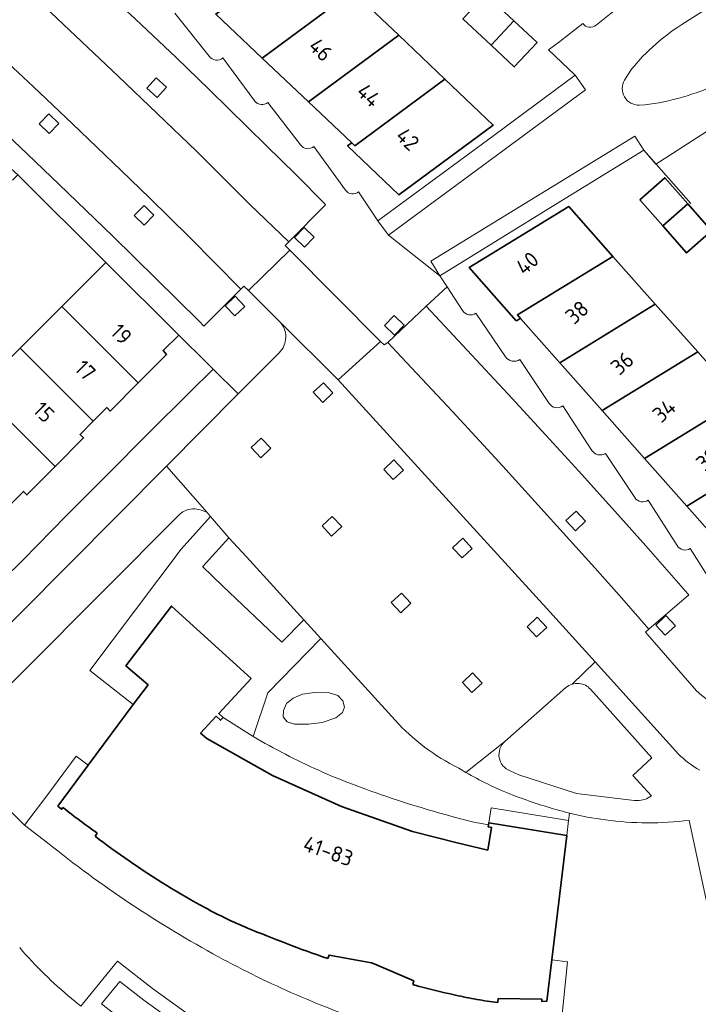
# Model space of a CAD drawing. Extents: x 150256 to 156914, y 461459 to 469481.
# Tile 662 of 731: x 154623 to 154681, y 468251 to 468336. Entities that reach past the tile are written whole.
import ezdxf
from ezdxf.enums import TextEntityAlignment as Align

# ---------------------------------------------------------------- set-up
doc = ezdxf.new("R2010")
doc.units = 0
doc.header["$LTSCALE"] = 0.75
for name, color, linetype, lineweight in [('B-RO-GR-BEPLANTING_CULTUUR_BODEMBEDEKKER-GV', 251, 'CONTINUOUS', 18), ('B-RO-GR-GROENVOORZIENING-GV', 251, 'CONTINUOUS', 18), ('B-RO-IE-TERREINAFSCHEIDING_KUNSTMATIG_MUUR-G', 251, 'IE-TERREINAFSCHEIDING-KUNSTMATIG-DICHT', 18), ('B-RO-OG-BEBOUWING-GV', 6, 'CONTINUOUS', 35), ('B-RO-OG-BEBOUWING-T18', 1, 'CONTINUOUS', 18), ('B-RO-OG-TERREIN_CULTUURSCHEIDING-GV', 251, 'CONTINUOUS', 18), ('B-RO-VH-VERHARDING_ASFALT-GV', 251, 'CONTINUOUS', 18), ('B-RO-VH-VERHARDING_BETONSTRAATSTEEN-GV', 251, 'CONTINUOUS', 18), ('B-RO-VH-VERHARDING_TEGEL-GV', 251, 'CONTINUOUS', 18)]:
    doc.layers.add(name, color=color, linetype=linetype, lineweight=lineweight)
doc.styles.add('NLCS-ISO-M200-T18', font='NLCS-ISO.ttf', dxfattribs={"height": 360})
doc.linetypes.add('IE-TERREINAFSCHEIDING-KUNSTMATIG-DICHT', pattern='A,8,-1,[82,NLCS.SHX,S=0.75,R=90,X=0,Y=0],-1', length=10)

msp = doc.modelspace()

# ---------------------------------------------------------------- linework, layer by layer
at = {"layer": 'B-RO-GR-BEPLANTING_CULTUUR_BODEMBEDEKKER-GV'}
for points in [[(154654.588, 468317.358), (154671.583, 468329.904), (154670.705, 468331.167), (154663.671, 468325.955), (154653.67, 468318.59)], [(154654.588, 468317.358), (154671.583, 468329.904), (154670.705, 468331.167), (154663.671, 468325.955), (154653.67, 468318.59)], [(154675.843, 468325.909), (154658.243, 468315.117), (154659.016, 468313.871), (154669.09, 468320.076), (154676.603, 468324.686)], [(154675.843, 468325.909), (154658.243, 468315.117), (154659.016, 468313.871), (154669.09, 468320.076), (154676.603, 468324.686)], [(154647.295, 468284.192), (154642.341, 468289.64), (154640.818, 468291.274), (154638.575, 468288.804), (154638.553, 468288.78), (154640.305, 468287.108), (154645.39, 468282.255)], [(154647.295, 468284.192), (154642.341, 468289.64), (154640.818, 468291.274), (154638.575, 468288.804), (154638.553, 468288.78), (154640.305, 468287.108), (154645.39, 468282.255)], [(154645.842, 468275.406), (154646.497, 468275.19), (154647.684, 468275.19), (154648.87, 468275.329), (154650.056, 468275.747), (154650.618, 468276.196), (154650.79, 468276.661), (154650.649, 468277.218), (154650.228, 468277.668), (154649.401, 468277.915), (154648.448, 468277.946), (154647.168, 468277.776), (154646.372, 468277.451), (154645.81, 468276.971), (154645.529, 468276.382), (154645.498, 468275.825)], [(154645.842, 468275.406), (154646.497, 468275.19), (154647.684, 468275.19), (154648.87, 468275.329), (154650.056, 468275.747), (154650.618, 468276.196), (154650.79, 468276.661), (154650.649, 468277.218), (154650.228, 468277.668), (154649.401, 468277.915), (154648.448, 468277.946), (154647.168, 468277.776), (154646.372, 468277.451), (154645.81, 468276.971), (154645.529, 468276.382), (154645.498, 468275.825)]]:
    msp.add_lwpolyline(points, close=True, dxfattribs=at)
for points in [[(154636.526, 468293.245), (154616.512, 468273.145), (154623.207, 468266.479), (154625.04, 468268.901), (154627.643, 468272.433), (154628.698, 468271.65), (154632.586, 468276.885), (154628.831, 468279.813), (154636.701, 468290.289), (154639.234, 468293.106), (154638.943, 468293.443)], [(154636.526, 468293.245), (154616.512, 468273.145), (154623.207, 468266.479), (154625.04, 468268.901), (154627.643, 468272.433), (154628.698, 468271.65), (154632.586, 468276.885), (154628.831, 468279.813), (154636.701, 468290.289), (154639.234, 468293.106), (154638.943, 468293.443)], [(154669.897, 468278.352), (154664.63, 468273.706)], [(154669.897, 468278.352), (154664.63, 468273.706)], [(154677.28, 468269.015), (154675.657, 468270.776), (154677.317, 468272.29), (154672.003, 468278.21)], [(154677.28, 468269.015), (154675.657, 468270.776), (154677.317, 468272.29), (154672.003, 468278.21)], [(154665.085, 468271.165), (154665.824, 468270.812), (154670.815, 468269.215), (154675.784, 468268.627), (154676.042, 468268.619)], [(154665.085, 468271.165), (154665.824, 468270.812), (154670.815, 468269.215), (154675.784, 468268.627), (154676.042, 468268.619)], [(154670.197, 468267.526), (154670.121, 468266.892), (154669.965, 468265.59), (154668.669, 468254.868), (154670.025, 468254.703), (154669.091, 468245.35)], [(154670.197, 468267.526), (154670.121, 468266.892), (154669.965, 468265.59), (154668.669, 468254.868), (154670.025, 468254.703), (154669.091, 468245.35)], [(154685.043, 468245.847), (154680.522, 468266.901)], [(154685.043, 468245.847), (154680.522, 468266.901)]]:
    msp.add_lwpolyline(points, dxfattribs=at)
for points in [[(154636.975, 468293.572, 0.082462), (154636.526, 468293.245)], [(154636.975, 468293.572, 0.082462), (154636.526, 468293.245)], [(154637.505, 468293.734, 0.08331), (154636.975, 468293.572)], [(154637.505, 468293.734, 0.08331), (154636.975, 468293.572)], [(154638.25, 468293.705, 0.087273), (154637.505, 468293.734)], [(154638.25, 468293.705, 0.087273), (154637.505, 468293.734)], [(154638.943, 468293.443, 0.074721), (154638.25, 468293.705)], [(154638.943, 468293.443, 0.074721), (154638.25, 468293.705)], [(154670.429, 468278.64, 0.105015), (154669.897, 468278.352)], [(154670.429, 468278.64, 0.105015), (154669.897, 468278.352)], [(154671.046, 468278.706, 0.097345), (154670.429, 468278.64)], [(154671.046, 468278.706, 0.097345), (154670.429, 468278.64)], [(154671.573, 468278.552, 0.098572), (154671.046, 468278.706)], [(154671.573, 468278.552, 0.098572), (154671.046, 468278.706)], [(154672.003, 468278.21, 0.101198), (154671.573, 468278.552)], [(154672.003, 468278.21, 0.101198), (154671.573, 468278.552)], [(154664.63, 468273.706, 0.561554), (154665.085, 468271.165)], [(154664.63, 468273.706, 0.561554), (154665.085, 468271.165)], [(154676.042, 468268.619, 0.181019), (154677.28, 468269.015)], [(154676.042, 468268.619, 0.181019), (154677.28, 468269.015)], [(154673.295, 468266.937, -0.028674), (154670.197, 468267.526)], [(154673.295, 468266.937, -0.028674), (154670.197, 468267.526)], [(154676.907, 468266.687, -0.031564), (154673.295, 468266.937)], [(154676.907, 468266.687, -0.031564), (154673.295, 468266.937)], [(154680.522, 468266.901, -0.034296), (154676.907, 468266.687)], [(154680.522, 468266.901, -0.034296), (154676.907, 468266.687)]]:
    msp.add_lwpolyline(points, format="xyb", dxfattribs=at)
at = {"layer": 'B-RO-GR-GROENVOORZIENING-GV'}
for points in [[(154633.746, 468330.038), (154634.637, 468329.234), (154635.441, 468330.124), (154634.549, 468330.929)], [(154633.746, 468330.038), (154634.637, 468329.234), (154635.441, 468330.124), (154634.549, 468330.929)], [(154624.459, 468326.959), (154625.322, 468326.124), (154626.156, 468326.986), (154625.294, 468327.821)], [(154624.459, 468326.959), (154625.322, 468326.124), (154626.156, 468326.986), (154625.294, 468327.821)], [(154632.672, 468319.074), (154633.535, 468318.239), (154634.369, 468319.101), (154633.507, 468319.936)], [(154632.672, 468319.074), (154633.535, 468318.239), (154634.369, 468319.101), (154633.507, 468319.936)], [(154646.488, 468317.178), (154647.35, 468316.343), (154648.185, 468317.204), (154647.322, 468318.039)], [(154646.488, 468317.178), (154647.35, 468316.343), (154648.185, 468317.204), (154647.322, 468318.039)], [(154640.506, 468311.271), (154641.327, 468310.395), (154642.203, 468311.215), (154641.381, 468312.091)], [(154640.506, 468311.271), (154641.327, 468310.395), (154642.203, 468311.215), (154641.381, 468312.091)], [(154654.261, 468309.566), (154655.124, 468308.731), (154655.958, 468309.593), (154655.096, 468310.428)], [(154654.261, 468309.566), (154655.124, 468308.731), (154655.958, 468309.593), (154655.096, 468310.428)], [(154648.105, 468303.824), (154648.926, 468302.949), (154649.802, 468303.769), (154648.981, 468304.645)], [(154648.105, 468303.824), (154648.926, 468302.949), (154649.802, 468303.769), (154648.981, 468304.645)], [(154642.751, 468299.043), (154643.572, 468298.167), (154644.447, 468298.988), (154643.626, 468299.864)], [(154642.751, 468299.043), (154643.572, 468298.167), (154644.447, 468298.988), (154643.626, 468299.864)], [(154654.18, 468297.157), (154655.001, 468296.281), (154655.876, 468297.102), (154655.055, 468297.977)], [(154654.18, 468297.157), (154655.001, 468296.281), (154655.876, 468297.102), (154655.055, 468297.977)], [(154669.901, 468292.752), (154670.722, 468291.876), (154671.597, 468292.697), (154670.776, 468293.572)], [(154669.901, 468292.752), (154670.722, 468291.876), (154671.597, 468292.697), (154670.776, 468293.572)], [(154648.866, 468292.295), (154649.687, 468291.419), (154650.563, 468292.239), (154649.742, 468293.115)], [(154648.866, 468292.295), (154649.687, 468291.419), (154650.563, 468292.239), (154649.742, 468293.115)], [(154660.124, 468290.402), (154660.946, 468289.526), (154661.821, 468290.347), (154661, 468291.223)], [(154660.124, 468290.402), (154660.946, 468289.526), (154661.821, 468290.347), (154661, 468291.223)], [(154654.831, 468285.682), (154655.652, 468284.806), (154656.528, 468285.627), (154655.707, 468286.502)], [(154654.831, 468285.682), (154655.652, 468284.806), (154656.528, 468285.627), (154655.707, 468286.502)], [(154666.544, 468283.597), (154667.365, 468282.721), (154668.24, 468283.541), (154667.419, 468284.417)], [(154666.544, 468283.597), (154667.365, 468282.721), (154668.24, 468283.541), (154667.419, 468284.417)], [(154677.64, 468283.735), (154678.461, 468282.859), (154679.336, 468283.679), (154678.515, 468284.555)], [(154677.64, 468283.735), (154678.461, 468282.859), (154679.336, 468283.679), (154678.515, 468284.555)], [(154660.965, 468278.795), (154661.787, 468277.919), (154662.662, 468278.74), (154661.841, 468279.616)], [(154660.965, 468278.795), (154661.787, 468277.919), (154662.662, 468278.74), (154661.841, 468279.616)]]:
    msp.add_lwpolyline(points, close=True, dxfattribs=at)
at = {"layer": 'B-RO-IE-TERREINAFSCHEIDING_KUNSTMATIG_MUUR-G'}
for points in [[(154670.705, 468331.167), (154663.671, 468325.955)], [(154670.705, 468331.167), (154663.671, 468325.955)], [(154676.603, 468324.686), (154669.09, 468320.076)], [(154676.603, 468324.686), (154669.09, 468320.076)], [(154680.678, 468320.085), (154676.603, 468324.686)], [(154680.678, 468320.085), (154676.603, 468324.686)], [(154622.166, 468322.115), (154622.62, 468322.562), (154630.218, 468315.012)], [(154622.166, 468322.115), (154622.62, 468322.562), (154630.218, 468315.012)]]:
    msp.add_lwpolyline(points, dxfattribs=at)
at = {"layer": 'B-RO-OG-BEBOUWING-GV'}
for points in [[(154643.694, 468332.64), (154651.484, 468338.394), (154647.496, 468342.182), (154639.701, 468336.425)], [(154643.694, 468332.64), (154651.484, 468338.394), (154647.496, 468342.182), (154639.701, 468336.425)], [(154647.686, 468328.856), (154655.472, 468334.607), (154651.484, 468338.394), (154643.694, 468332.64)], [(154647.686, 468328.856), (154655.472, 468334.607), (154651.484, 468338.394), (154643.694, 468332.64)], [(154663.434, 468333.755), (154665.402, 468335.858), (154662.981, 468338.123), (154661.013, 468336.02)], [(154663.434, 468333.755), (154665.402, 468335.858), (154662.981, 468338.123), (154661.013, 468336.02)], [(154663.434, 468333.755), (154665.443, 468331.875), (154667.411, 468333.978), (154665.402, 468335.858)], [(154663.434, 468333.755), (154665.443, 468331.875), (154667.411, 468333.978), (154665.402, 468335.858)], [(154651.418, 468325.319), (154651.679, 468325.072), (154659.459, 468330.819), (154655.472, 468334.607), (154647.686, 468328.856)], [(154651.418, 468325.319), (154651.679, 468325.072), (154659.459, 468330.819), (154655.472, 468334.607), (154647.686, 468328.856)], [(154659.459, 468330.819), (154651.679, 468325.072), (154651.418, 468325.319), (154651.066, 468325.059), (154655.486, 468320.844), (154663.629, 468326.859)], [(154659.459, 468330.819), (154651.679, 468325.072), (154651.418, 468325.319), (154651.066, 468325.059), (154655.486, 468320.844), (154663.629, 468326.859)], [(154680.408, 468320.07), (154678.44, 468322.312), (154676.276, 468320.412), (154678.243, 468318.17)], [(154680.408, 468320.07), (154678.44, 468322.312), (154676.276, 468320.412), (154678.243, 468318.17)], [(154665.968, 468310.192), (154665.709, 468310.485), (154673.95, 468315.538), (154670.136, 468319.84), (154661.539, 468314.569), (154665.607, 468309.984)], [(154665.968, 468310.192), (154665.709, 468310.485), (154673.95, 468315.538), (154670.136, 468319.84), (154661.539, 468314.569), (154665.607, 468309.984)], [(154678.243, 468318.17), (154680.291, 468315.837), (154682.455, 468317.737), (154680.408, 468320.07)], [(154678.243, 468318.17), (154680.291, 468315.837), (154682.455, 468317.737), (154680.408, 468320.07)], [(154669.363, 468306.361), (154677.606, 468311.415), (154673.95, 468315.538), (154665.709, 468310.485), (154665.968, 468310.192)], [(154669.363, 468306.361), (154677.606, 468311.415), (154673.95, 468315.538), (154665.709, 468310.485), (154665.968, 468310.192)], [(154626.423, 468311.212), (154633.015, 468304.628), (154635.459, 468307.088), (154635.15, 468307.41), (154636.498, 468308.746), (154630.218, 468315.012)], [(154626.423, 468311.212), (154633.015, 468304.628), (154635.459, 468307.088), (154635.15, 468307.41), (154636.498, 468308.746), (154630.218, 468315.012)], [(154633.015, 468304.628), (154626.423, 468311.212), (154622.832, 468307.617), (154629.129, 468301.328), (154630.291, 468302.498), (154630.597, 468302.195)], [(154633.015, 468304.628), (154626.423, 468311.212), (154622.832, 468307.617), (154629.129, 468301.328), (154630.291, 468302.498), (154630.597, 468302.195)], [(154669.363, 468306.361), (154673.018, 468302.237), (154681.261, 468307.292), (154677.606, 468311.415)], [(154669.363, 468306.361), (154673.018, 468302.237), (154681.261, 468307.292), (154677.606, 468311.415)], [(154629.129, 468301.328), (154622.832, 468307.617), (154619.227, 468304.007), (154625.838, 468297.405), (154628.294, 468299.877), (154627.988, 468300.18)], [(154629.129, 468301.328), (154622.832, 468307.617), (154619.227, 468304.007), (154625.838, 468297.405), (154628.294, 468299.877), (154627.988, 468300.18)], [(154676.672, 468298.114), (154684.916, 468303.169), (154681.261, 468307.292), (154673.018, 468302.237)], [(154676.672, 468298.114), (154684.916, 468303.169), (154681.261, 468307.292), (154673.018, 468302.237)], [(154615.653, 468300.429), (154622.012, 468294.164), (154623.107, 468295.266), (154623.411, 468294.963), (154625.838, 468297.405), (154619.227, 468304.007)], [(154615.653, 468300.429), (154622.012, 468294.164), (154623.107, 468295.266), (154623.411, 468294.963), (154625.838, 468297.405), (154619.227, 468304.007)], [(154684.916, 468303.169), (154676.672, 468298.114), (154680.312, 468294.006), (154688.558, 468299.061)], [(154684.916, 468303.169), (154676.672, 468298.114), (154680.312, 468294.006), (154688.558, 468299.061)], [(154688.558, 468299.061), (154680.312, 468294.006), (154683.72, 468290.161), (154683.967, 468289.883), (154692.213, 468294.939)], [(154688.558, 468299.061), (154680.312, 468294.006), (154683.72, 468290.161), (154683.967, 468289.883), (154692.213, 468294.939)]]:
    msp.add_lwpolyline(points, close=True, dxfattribs=at)
for points in [[(154668.669, 468254.868), (154669.965, 468265.59), (154663.236, 468266.701), (154663.204, 468266.51), (154663.177, 468266.346), (154663.482, 468266.296), (154663.15, 468264.344), (154660.518, 468264.973), (154656.669, 468265.945), (154650.537, 468268.095), (154644.59, 468270.767), (154638.931, 468273.96), (154638.389, 468274.422), (154639.741, 468275.881), (154640.116, 468275.536), (154640.326, 468275.765), (154639.951, 468276.11), (154642.744, 468279.127), (154635.883, 468285.384), (154631.952, 468280.22), (154633.854, 468278.592), (154632.586, 468276.885), (154628.698, 468271.65), (154626.082, 468268.128), (154626.402, 468267.855), (154626.514, 468268.005)], [(154668.669, 468254.868), (154669.965, 468265.59), (154663.236, 468266.701), (154663.204, 468266.51), (154663.177, 468266.346), (154663.482, 468266.296), (154663.15, 468264.344), (154660.518, 468264.973), (154656.669, 468265.945), (154650.537, 468268.095), (154644.59, 468270.767), (154638.931, 468273.96), (154638.389, 468274.422), (154639.741, 468275.881), (154640.116, 468275.536), (154640.326, 468275.765), (154639.951, 468276.11), (154642.744, 468279.127), (154635.883, 468285.384), (154631.952, 468280.22), (154633.854, 468278.592), (154632.586, 468276.885), (154628.698, 468271.65), (154626.082, 468268.128), (154626.402, 468267.855), (154626.514, 468268.005)], [(154629.482, 468265.796), (154629.285, 468265.532)], [(154629.482, 468265.796), (154629.285, 468265.532)], [(154649.36, 468254.976), (154649.473, 468255.286), (154653.119, 468254.601), (154653.359, 468254.525), (154656.765, 468253.055), (154656.686, 468252.735)], [(154649.36, 468254.976), (154649.473, 468255.286), (154653.119, 468254.601), (154653.359, 468254.525), (154656.765, 468253.055), (154656.686, 468252.735)], [(154664.027, 468251.197), (154664.057, 468251.525), (154667.805, 468251.471), (154667.81, 468251.291), (154668.238, 468251.298), (154668.669, 468254.868)], [(154664.027, 468251.197), (154664.057, 468251.525), (154667.805, 468251.471), (154667.81, 468251.291), (154668.238, 468251.298), (154668.669, 468254.868)]]:
    msp.add_lwpolyline(points, dxfattribs=at)
for points in [[(154626.514, 468268.005, 0.013731), (154629.482, 468265.796)], [(154626.514, 468268.005, 0.013731), (154629.482, 468265.796)], [(154629.285, 468265.532, 0.012994), (154632.223, 468263.396)], [(154629.285, 468265.532, 0.012994), (154632.223, 468263.396)], [(154632.223, 468263.396, 0.026603), (154638.809, 468259.349)], [(154632.223, 468263.396, 0.026603), (154638.809, 468259.349)], [(154638.809, 468259.349, 0.02691), (154642.439, 468257.615)], [(154638.809, 468259.349, 0.02691), (154642.439, 468257.615)], [(154642.439, 468257.615, 0.007096), (154645.794, 468256.279)], [(154642.439, 468257.615, 0.007096), (154645.794, 468256.279)], [(154645.794, 468256.279, 0.007584), (154649.36, 468254.976)], [(154645.794, 468256.279, 0.007584), (154649.36, 468254.976)], [(154656.686, 468252.735, 0.008935), (154660.376, 468251.826)], [(154656.686, 468252.735, 0.008935), (154660.376, 468251.826)], [(154660.376, 468251.826, 0.013058), (154662.202, 468251.46)], [(154660.376, 468251.826, 0.013058), (154662.202, 468251.46)], [(154662.202, 468251.46, 0.012578), (154664.027, 468251.197)], [(154662.202, 468251.46, 0.012578), (154664.027, 468251.197)]]:
    msp.add_lwpolyline(points, format="xyb", dxfattribs=at)
at = {"layer": 'B-RO-OG-TERREIN_CULTUURSCHEIDING-GV'}
for points in [[(154703.871, 468350.758), (154680.216, 468335.736)], [(154703.871, 468350.758), (154680.216, 468335.736)], [(154675.491, 468331.606), (154674.949, 468330.742)], [(154675.491, 468331.606), (154674.949, 468330.742)], [(154676.224, 468328.58), (154676.695, 468328.594)], [(154676.224, 468328.58), (154676.695, 468328.594)], [(154655.159, 468275.543), (154648.758, 468282.582), (154644.198, 468277.911), (154642.918, 468274.138)], [(154655.159, 468275.543), (154648.758, 468282.582), (154644.198, 468277.911), (154642.918, 468274.138)], [(154625.196, 468264.958), (154623.207, 468266.479), (154616.512, 468273.145), (154611.283, 468267.894), (154614.993, 468264.047)], [(154625.196, 468264.958), (154623.207, 468266.479), (154616.512, 468273.145), (154611.283, 468267.894), (154614.993, 468264.047)], [(154662.064, 468266.729), (154662.612, 468266.624), (154663.204, 468266.51), (154663.236, 468266.701), (154663.439, 468267.994), (154670.121, 468266.892), (154670.197, 468267.526), (154669.853, 468267.615)], [(154662.064, 468266.729), (154662.612, 468266.624), (154663.204, 468266.51), (154663.236, 468266.701), (154663.439, 468267.994), (154670.121, 468266.892), (154670.197, 468267.526), (154669.853, 468267.615)], [(154627.241, 468251.552), (154628.07, 468250.877), (154631.218, 468254.758), (154634.238, 468252.394), (154638.138, 468249.575), (154640.105, 468248.332), (154642.123, 468247.273), (154645.184, 468245.972), (154646.463, 468245.505), (154648.349, 468244.919), (154651.897, 468244.038), (154655.51, 468243.425), (154657.455, 468243.242), (154659.458, 468243.206), (154661.262, 468243.27), (154657.896, 468244.122), (154654.756, 468245.125), (154655.105, 468246.172), (154665.309, 468244.078), (154665.04, 468243.44), (154668.76, 468243.708), (154675.921, 468244.866)], [(154627.241, 468251.552), (154628.07, 468250.877), (154631.218, 468254.758), (154634.238, 468252.394), (154638.138, 468249.575), (154640.105, 468248.332), (154642.123, 468247.273), (154645.184, 468245.972), (154646.463, 468245.505), (154648.349, 468244.919), (154651.897, 468244.038), (154655.51, 468243.425), (154657.455, 468243.242), (154659.458, 468243.206), (154661.262, 468243.27), (154657.896, 468244.122), (154654.756, 468245.125), (154655.105, 468246.172), (154665.309, 468244.078), (154665.04, 468243.44), (154668.76, 468243.708), (154675.921, 468244.866)], [(154645, 468240.724), (154645.366, 468241.919), (154643.807, 468242.483), (154640.516, 468243.882), (154638.229, 468245.081), (154636.036, 468246.467), (154631.983, 468249.397), (154629.84, 468251.075), (154631.415, 468253.016), (154633.486, 468251.395), (154637.437, 468248.539), (154639.48, 468247.248), (154641.587, 468246.143), (154644.725, 468244.809), (154646.097, 468244.31), (154646.463, 468245.505), (154645.184, 468245.972), (154642.123, 468247.273), (154640.105, 468248.332), (154638.138, 468249.575), (154634.238, 468252.394), (154631.218, 468254.758), (154628.07, 468250.877)], [(154645, 468240.724), (154645.366, 468241.919), (154643.807, 468242.483), (154640.516, 468243.882), (154638.229, 468245.081), (154636.036, 468246.467), (154631.983, 468249.397), (154629.84, 468251.075), (154631.415, 468253.016), (154633.486, 468251.395), (154637.437, 468248.539), (154639.48, 468247.248), (154641.587, 468246.143), (154644.725, 468244.809), (154646.097, 468244.31), (154646.463, 468245.505), (154645.184, 468245.972), (154642.123, 468247.273), (154640.105, 468248.332), (154638.138, 468249.575), (154634.238, 468252.394), (154631.218, 468254.758), (154628.07, 468250.877)]]:
    msp.add_lwpolyline(points, dxfattribs=at)
for points in [[(154680.216, 468335.736, 0.086839), (154675.491, 468331.606)], [(154680.216, 468335.736, 0.086839), (154675.491, 468331.606)], [(154674.949, 468330.742, 0.590842), (154676.224, 468328.58)], [(154674.949, 468330.742, 0.590842), (154676.224, 468328.58)], [(154676.695, 468328.594, 0.075473), (154683.055, 468330.422)], [(154676.695, 468328.594, 0.075473), (154683.055, 468330.422)], [(154660.646, 468271.406, -0.092697), (154655.159, 468275.543)], [(154660.646, 468271.406, -0.092697), (154655.159, 468275.543)], [(154642.918, 468274.138, 0.014185), (154645.705, 468272.598)], [(154642.918, 468274.138, 0.014185), (154645.705, 468272.598)], [(154645.705, 468272.598, 0.014331), (154648.573, 468271.217)], [(154645.705, 468272.598, 0.014331), (154648.573, 468271.217)], [(154661.275, 468271.035, -0.007985), (154660.646, 468271.406)], [(154661.275, 468271.035, -0.007985), (154660.646, 468271.406)], [(154648.573, 468271.217, 0.014454), (154651.267, 468270.1)], [(154648.573, 468271.217, 0.014454), (154651.267, 468270.1)], [(154663.12, 468270.044, -0.015588), (154661.275, 468271.035)], [(154663.12, 468270.044, -0.015588), (154661.275, 468271.035)], [(154651.267, 468270.1, 0.01102), (154654.916, 468268.792)], [(154651.267, 468270.1, 0.01102), (154654.916, 468268.792)], [(154665.684, 468268.937, -0.025342), (154663.12, 468270.044)], [(154665.684, 468268.937, -0.025342), (154663.12, 468270.044)], [(154654.916, 468268.792, 0.011225), (154658.468, 468267.686)], [(154654.916, 468268.792, 0.011225), (154658.468, 468267.686)], [(154669.853, 468267.615, -0.025383), (154665.684, 468268.937)], [(154669.853, 468267.615, -0.025383), (154665.684, 468268.937)], [(154658.468, 468267.686, 0.011339), (154662.064, 468266.729)], [(154658.468, 468267.686, 0.011339), (154662.064, 468266.729)], [(154632.346, 468259.714, -0.022421), (154625.196, 468264.958)], [(154632.346, 468259.714, -0.022421), (154625.196, 468264.958)], [(154639.937, 468255.131, -0.02232), (154632.346, 468259.714)], [(154639.937, 468255.131, -0.02232), (154632.346, 468259.714)], [(154622.786, 468255.922, 0.021755), (154624.92, 468253.642)], [(154622.786, 468255.922, 0.021755), (154624.92, 468253.642)], [(154646.657, 468251.854, -0.022732), (154639.937, 468255.131)], [(154646.657, 468251.854, -0.022732), (154639.937, 468255.131)], [(154624.92, 468253.642, 0.021537), (154627.241, 468251.552)], [(154624.92, 468253.642, 0.021537), (154627.241, 468251.552)], [(154654.021, 468249.027, -0.021308), (154646.657, 468251.854)], [(154654.021, 468249.027, -0.021308), (154646.657, 468251.854)]]:
    msp.add_lwpolyline(points, format="xyb", dxfattribs=at)
for points in [[(154645.842, 468275.406), (154645.498, 468275.825), (154645.529, 468276.382), (154645.81, 468276.971), (154646.372, 468277.451), (154647.168, 468277.776), (154648.448, 468277.946), (154649.401, 468277.915), (154650.228, 468277.668), (154650.649, 468277.218), (154650.79, 468276.661), (154650.618, 468276.196), (154650.056, 468275.747), (154648.87, 468275.329), (154647.684, 468275.19), (154646.497, 468275.19)], [(154645.842, 468275.406), (154645.498, 468275.825), (154645.529, 468276.382), (154645.81, 468276.971), (154646.372, 468277.451), (154647.168, 468277.776), (154648.448, 468277.946), (154649.401, 468277.915), (154650.228, 468277.668), (154650.649, 468277.218), (154650.79, 468276.661), (154650.618, 468276.196), (154650.056, 468275.747), (154648.87, 468275.329), (154647.684, 468275.19), (154646.497, 468275.19)], [(154645.366, 468241.919), (154646.097, 468244.31), (154644.725, 468244.809), (154641.587, 468246.143), (154639.48, 468247.248), (154637.437, 468248.539), (154633.486, 468251.395), (154631.415, 468253.016), (154629.84, 468251.075), (154631.983, 468249.397), (154636.036, 468246.467), (154638.229, 468245.081), (154640.516, 468243.882), (154643.807, 468242.483)], [(154645.366, 468241.919), (154646.097, 468244.31), (154644.725, 468244.809), (154641.587, 468246.143), (154639.48, 468247.248), (154637.437, 468248.539), (154633.486, 468251.395), (154631.415, 468253.016), (154629.84, 468251.075), (154631.983, 468249.397), (154636.036, 468246.467), (154638.229, 468245.081), (154640.516, 468243.882), (154643.807, 468242.483)]]:
    msp.add_lwpolyline(points, close=True, dxfattribs=at)
at = {"layer": 'B-RO-VH-VERHARDING_ASFALT-GV'}
for points in [[(154624.92, 468253.642, -0.021755), (154622.786, 468255.922)], [(154624.92, 468253.642, -0.021755), (154622.786, 468255.922)], [(154627.241, 468251.552, -0.021537), (154624.92, 468253.642)], [(154627.241, 468251.552, -0.021537), (154624.92, 468253.642)]]:
    msp.add_lwpolyline(points, format="xyb", dxfattribs=at)
msp.add_lwpolyline([(154628.07, 468250.877), (154627.241, 468251.552)], dxfattribs=at)
msp.add_lwpolyline([(154628.07, 468250.877), (154627.241, 468251.552)], dxfattribs=at)
at = {"layer": 'B-RO-VH-VERHARDING_BETONSTRAATSTEEN-GV'}
for points in [[(154645.985, 468316.778), (154649.157, 468319.988), (154649.154, 468319.993), (154649.107, 468320.072), (154646.602, 468322.585), (154644.082, 468325.083), (154639.17, 468329.899), (154636.278, 468332.691), (154632.781, 468336), (154627.814, 468340.623), (154623.751, 468344.352), (154619.776, 468347.947), (154615.724, 468351.562), (154612.592, 468354.314), (154609.505, 468350.893), (154612.963, 468347.956), (154616.79, 468344.529), (154620.585, 468341.071), (154625.487, 468336.533), (154631.287, 468331.08), (154634.652, 468327.867), (154638.052, 468324.578), (154642.639, 468320.022)], [(154645.985, 468316.778), (154649.157, 468319.988), (154649.154, 468319.993), (154649.107, 468320.072), (154646.602, 468322.585), (154644.082, 468325.083), (154639.17, 468329.899), (154636.278, 468332.691), (154632.781, 468336), (154627.814, 468340.623), (154623.751, 468344.352), (154619.776, 468347.947), (154615.724, 468351.562), (154612.592, 468354.314), (154609.505, 468350.893), (154612.963, 468347.956), (154616.79, 468344.529), (154620.585, 468341.071), (154625.487, 468336.533), (154631.287, 468331.08), (154634.652, 468327.867), (154638.052, 468324.578), (154642.639, 468320.022)], [(154641.856, 468312.702), (154637.421, 468317.182), (154634.012, 468320.556), (154631.55, 468322.947), (154627.35, 468326.964), (154623.95, 468330.187), (154621.367, 468332.587), (154616.927, 468336.618), (154610.59, 468342.347), (154609.707, 468343.095), (154606.654, 468339.707), (154610.313, 468336.448), (154613.955, 468333.161), (154618.502, 468328.985), (154622.787, 468324.981), (154626.191, 468321.742), (154630.816, 468317.272), (154634.532, 468313.633), (154638.224, 468309.969), (154638.656, 468309.524)], [(154641.856, 468312.702), (154637.421, 468317.182), (154634.012, 468320.556), (154631.55, 468322.947), (154627.35, 468326.964), (154623.95, 468330.187), (154621.367, 468332.587), (154616.927, 468336.618), (154610.59, 468342.347), (154609.707, 468343.095), (154606.654, 468339.707), (154610.313, 468336.448), (154613.955, 468333.161), (154618.502, 468328.985), (154622.787, 468324.981), (154626.191, 468321.742), (154630.816, 468317.272), (154634.532, 468313.633), (154638.224, 468309.969), (154638.656, 468309.524)], [(154633.746, 468330.038), (154634.549, 468330.929), (154635.441, 468330.124), (154634.637, 468329.234)], [(154633.746, 468330.038), (154634.549, 468330.929), (154635.441, 468330.124), (154634.637, 468329.234)], [(154624.459, 468326.959), (154625.294, 468327.821), (154626.156, 468326.986), (154625.322, 468326.124)], [(154624.459, 468326.959), (154625.294, 468327.821), (154626.156, 468326.986), (154625.322, 468326.124)], [(154632.672, 468319.074), (154633.507, 468319.936), (154634.369, 468319.101), (154633.535, 468318.239)], [(154632.672, 468319.074), (154633.507, 468319.936), (154634.369, 468319.101), (154633.535, 468318.239)], [(154646.488, 468317.178), (154647.322, 468318.039), (154648.185, 468317.204), (154647.35, 468316.343)], [(154646.488, 468317.178), (154647.322, 468318.039), (154648.185, 468317.204), (154647.35, 468316.343)], [(154653.901, 468308.209), (154646.082, 468316.061), (154642.519, 468312.582), (154645.172, 468309.938), (154650.252, 468304.876)], [(154653.901, 468308.209), (154646.082, 468316.061), (154642.519, 468312.582), (154645.172, 468309.938), (154650.252, 468304.876)], [(154640.506, 468311.271), (154641.381, 468312.091), (154642.203, 468311.215), (154641.327, 468310.395)], [(154640.506, 468311.271), (154641.381, 468312.091), (154642.203, 468311.215), (154641.327, 468310.395)], [(154654.532, 468308.111), (154655.723, 468306.858), (154660.101, 468302.16), (154664.452, 468297.436), (154668.576, 468292.911), (154672.381, 468288.68), (154674.714, 468286.053), (154677.032, 468283.402), (154680.483, 468286.342), (154680.492, 468286.352), (154680.406, 468286.429), (154678.598, 468288.515), (154676.775, 468290.587), (154674.608, 468293.013), (154671.003, 468297.001), (154668.165, 468300.113), (154664.907, 468303.654), (154661.386, 468307.452), (154657.852, 468311.236)], [(154654.532, 468308.111), (154655.723, 468306.858), (154660.101, 468302.16), (154664.452, 468297.436), (154668.576, 468292.911), (154672.381, 468288.68), (154674.714, 468286.053), (154677.032, 468283.402), (154680.483, 468286.342), (154680.492, 468286.352), (154680.406, 468286.429), (154678.598, 468288.515), (154676.775, 468290.587), (154674.608, 468293.013), (154671.003, 468297.001), (154668.165, 468300.113), (154664.907, 468303.654), (154661.386, 468307.452), (154657.852, 468311.236)], [(154654.261, 468309.566), (154655.096, 468310.428), (154655.958, 468309.593), (154655.124, 468308.731)], [(154654.261, 468309.566), (154655.096, 468310.428), (154655.958, 468309.593), (154655.124, 468308.731)], [(154613.438, 468279.697), (154612.248, 468278.648), (154614.385, 468276.262), (154635.437, 468297.442), (154641.634, 468303.676), (154639.483, 468305.8), (154637.445, 468303.786), (154633.875, 468300.254), (154630.322, 468296.689), (154630.318, 468296.685), (154626.799, 468293.152), (154623.076, 468289.373), (154623.07, 468289.366), (154623.052, 468289.345), (154621.395, 468287.69), (154621.356, 468287.651), (154616.512, 468282.812), (154616.526, 468282.798)], [(154613.438, 468279.697), (154612.248, 468278.648), (154614.385, 468276.262), (154635.437, 468297.442), (154641.634, 468303.676), (154639.483, 468305.8), (154637.445, 468303.786), (154633.875, 468300.254), (154630.322, 468296.689), (154630.318, 468296.685), (154626.799, 468293.152), (154623.076, 468289.373), (154623.07, 468289.366), (154623.052, 468289.345), (154621.395, 468287.69), (154621.356, 468287.651), (154616.512, 468282.812), (154616.526, 468282.798)], [(154648.105, 468303.824), (154648.981, 468304.645), (154649.802, 468303.769), (154648.926, 468302.949)], [(154648.105, 468303.824), (154648.981, 468304.645), (154649.802, 468303.769), (154648.926, 468302.949)], [(154642.751, 468299.043), (154643.626, 468299.864), (154644.447, 468298.988), (154643.572, 468298.167)], [(154642.751, 468299.043), (154643.626, 468299.864), (154644.447, 468298.988), (154643.572, 468298.167)], [(154654.18, 468297.157), (154655.055, 468297.977), (154655.876, 468297.102), (154655.001, 468296.281)], [(154654.18, 468297.157), (154655.055, 468297.977), (154655.876, 468297.102), (154655.001, 468296.281)], [(154669.901, 468292.752), (154670.776, 468293.572), (154671.597, 468292.697), (154670.722, 468291.876)], [(154669.901, 468292.752), (154670.776, 468293.572), (154671.597, 468292.697), (154670.722, 468291.876)], [(154648.758, 468282.582), (154647.295, 468284.192), (154645.39, 468282.255), (154640.305, 468287.108), (154638.553, 468288.78), (154638.575, 468288.804), (154640.818, 468291.274), (154639.234, 468293.106), (154636.701, 468290.289), (154628.831, 468279.813), (154632.586, 468276.885), (154633.854, 468278.592), (154631.952, 468280.22), (154635.883, 468285.384), (154642.744, 468279.127), (154639.951, 468276.11), (154640.326, 468275.765), (154642.918, 468274.138), (154644.198, 468277.911)], [(154648.758, 468282.582), (154647.295, 468284.192), (154645.39, 468282.255), (154640.305, 468287.108), (154638.553, 468288.78), (154638.575, 468288.804), (154640.818, 468291.274), (154639.234, 468293.106), (154636.701, 468290.289), (154628.831, 468279.813), (154632.586, 468276.885), (154633.854, 468278.592), (154631.952, 468280.22), (154635.883, 468285.384), (154642.744, 468279.127), (154639.951, 468276.11), (154640.326, 468275.765), (154642.918, 468274.138), (154644.198, 468277.911)], [(154648.866, 468292.295), (154649.742, 468293.115), (154650.563, 468292.239), (154649.687, 468291.419)], [(154648.866, 468292.295), (154649.742, 468293.115), (154650.563, 468292.239), (154649.687, 468291.419)], [(154660.124, 468290.402), (154661, 468291.223), (154661.821, 468290.347), (154660.946, 468289.526)], [(154660.124, 468290.402), (154661, 468291.223), (154661.821, 468290.347), (154660.946, 468289.526)], [(154654.831, 468285.682), (154655.707, 468286.502), (154656.528, 468285.627), (154655.652, 468284.806)], [(154654.831, 468285.682), (154655.707, 468286.502), (154656.528, 468285.627), (154655.652, 468284.806)], [(154666.544, 468283.597), (154667.419, 468284.417), (154668.24, 468283.541), (154667.365, 468282.721)], [(154666.544, 468283.597), (154667.419, 468284.417), (154668.24, 468283.541), (154667.365, 468282.721)], [(154677.64, 468283.735), (154678.515, 468284.555), (154679.336, 468283.679), (154678.461, 468282.859)], [(154677.64, 468283.735), (154678.515, 468284.555), (154679.336, 468283.679), (154678.461, 468282.859)], [(154660.965, 468278.795), (154661.841, 468279.616), (154662.662, 468278.74), (154661.787, 468277.919)], [(154660.965, 468278.795), (154661.841, 468279.616), (154662.662, 468278.74), (154661.787, 468277.919)]]:
    msp.add_lwpolyline(points, close=True, dxfattribs=at)
for points in [[(154680.216, 468335.736), (154703.871, 468350.758), (154704.847, 468351.378)], [(154680.216, 468335.736), (154703.871, 468350.758), (154704.847, 468351.378)], [(154599.825, 468343.245), (154604.061, 468339.405), (154604.597, 468338.91), (154604.601, 468338.915), (154607.161, 468336.539), (154613.744, 468330.61), (154621.747, 468323.384), (154622.622, 468322.561), (154630.218, 468315.012), (154636.498, 468308.746), (154638.948, 468306.327), (154639.483, 468305.8), (154641.634, 468303.676), (154645.15, 468307.212)], [(154599.825, 468343.245), (154604.061, 468339.405), (154604.597, 468338.91), (154604.601, 468338.915), (154607.161, 468336.539), (154613.744, 468330.61), (154621.747, 468323.384), (154622.622, 468322.561), (154630.218, 468315.012), (154636.498, 468308.746), (154638.948, 468306.327), (154639.483, 468305.8), (154641.634, 468303.676), (154645.15, 468307.212)], [(154645.172, 468309.938), (154642.519, 468312.582), (154642.127, 468312.971), (154641.856, 468312.702), (154638.656, 468309.524), (154638.224, 468309.969), (154634.532, 468313.633), (154630.816, 468317.272), (154626.191, 468321.742), (154622.787, 468324.981), (154618.502, 468328.985), (154613.955, 468333.161), (154610.313, 468336.448), (154606.654, 468339.707), (154609.707, 468343.095)], [(154645.172, 468309.938), (154642.519, 468312.582), (154642.127, 468312.971), (154641.856, 468312.702), (154638.656, 468309.524), (154638.224, 468309.969), (154634.532, 468313.633), (154630.816, 468317.272), (154626.191, 468321.742), (154622.787, 468324.981), (154618.502, 468328.985), (154613.955, 468333.161), (154610.313, 468336.448), (154606.654, 468339.707), (154609.707, 468343.095)], [(154676.106, 468338.38), (154672.503, 468335.468)], [(154676.106, 468338.38), (154672.503, 468335.468)], [(154616.927, 468336.618), (154621.367, 468332.587), (154623.95, 468330.187), (154627.35, 468326.964), (154631.55, 468322.947), (154634.012, 468320.556), (154637.421, 468317.182), (154641.856, 468312.702), (154642.127, 468312.971), (154642.519, 468312.582), (154646.082, 468316.061), (154645.67, 468316.474), (154645.985, 468316.778), (154642.639, 468320.022), (154638.052, 468324.578), (154634.652, 468327.867), (154631.287, 468331.08), (154625.487, 468336.533)], [(154616.927, 468336.618), (154621.367, 468332.587), (154623.95, 468330.187), (154627.35, 468326.964), (154631.55, 468322.947), (154634.012, 468320.556), (154637.421, 468317.182), (154641.856, 468312.702), (154642.127, 468312.971), (154642.519, 468312.582), (154646.082, 468316.061), (154645.67, 468316.474), (154645.985, 468316.778), (154642.639, 468320.022), (154638.052, 468324.578), (154634.652, 468327.867), (154631.287, 468331.08), (154625.487, 468336.533)], [(154632.781, 468336), (154636.278, 468332.691), (154639.17, 468329.899), (154644.082, 468325.083), (154646.602, 468322.585), (154649.107, 468320.072), (154649.154, 468319.993), (154649.157, 468319.988), (154645.985, 468316.778), (154645.67, 468316.474), (154646.082, 468316.061), (154653.901, 468308.209), (154654.216, 468307.894), (154654.532, 468308.111), (154657.852, 468311.236), (154659.649, 468312.903), (154659.016, 468313.871), (154654.588, 468317.358), (154653.67, 468318.59), (154652.02, 468321.093)], [(154632.781, 468336), (154636.278, 468332.691), (154639.17, 468329.899), (154644.082, 468325.083), (154646.602, 468322.585), (154649.107, 468320.072), (154649.154, 468319.993), (154649.157, 468319.988), (154645.985, 468316.778), (154645.67, 468316.474), (154646.082, 468316.061), (154653.901, 468308.209), (154654.216, 468307.894), (154654.532, 468308.111), (154657.852, 468311.236), (154659.649, 468312.903), (154659.016, 468313.871), (154654.588, 468317.358), (154653.67, 468318.59), (154652.02, 468321.093)], [(154639.136, 468332.791), (154636.172, 468336.498)], [(154639.136, 468332.791), (154636.172, 468336.498)], [(154671.348, 468335.613), (154669.365, 468334.077), (154668.389, 468333.338), (154670.705, 468331.167), (154671.583, 468329.904)], [(154671.348, 468335.613), (154669.365, 468334.077), (154668.389, 468333.338), (154670.705, 468331.167), (154671.583, 468329.904)], [(154643.056, 468328.916), (154640.294, 468332.644)], [(154643.056, 468328.916), (154640.294, 468332.644)], [(154674.949, 468330.742), (154675.491, 468331.606)], [(154674.949, 468330.742), (154675.491, 468331.606)], [(154671.583, 468329.904), (154654.588, 468317.358), (154659.016, 468313.871), (154658.243, 468315.117), (154675.843, 468325.909), (154676.603, 468324.686), (154677.653, 468323.501), (154678.68, 468324.144), (154682.881, 468326.84)], [(154671.583, 468329.904), (154654.588, 468317.358), (154659.016, 468313.871), (154658.243, 468315.117), (154675.843, 468325.909), (154676.603, 468324.686), (154677.653, 468323.501), (154678.68, 468324.144), (154682.881, 468326.84)], [(154646.999, 468325.165), (154644.197, 468328.81)], [(154646.999, 468325.165), (154644.197, 468328.81)], [(154676.695, 468328.594), (154676.224, 468328.58)], [(154676.695, 468328.594), (154676.224, 468328.58)], [(154650.88, 468321.245), (154648.164, 468325.02)], [(154650.88, 468321.245), (154648.164, 468325.02)], [(154660.981, 468310.865), (154659.649, 468312.903), (154657.852, 468311.236), (154661.386, 468307.452), (154664.907, 468303.654), (154668.165, 468300.113), (154671.003, 468297.001), (154674.608, 468293.013), (154676.775, 468290.587), (154678.598, 468288.515), (154680.406, 468286.429), (154680.492, 468286.352), (154680.483, 468286.342), (154677.032, 468283.402), (154676.764, 468283.132), (154681.159, 468278.068)], [(154660.981, 468310.865), (154659.649, 468312.903), (154657.852, 468311.236), (154661.386, 468307.452), (154664.907, 468303.654), (154668.165, 468300.113), (154671.003, 468297.001), (154674.608, 468293.013), (154676.775, 468290.587), (154678.598, 468288.515), (154680.406, 468286.429), (154680.492, 468286.352), (154680.483, 468286.342), (154677.032, 468283.402), (154676.764, 468283.132), (154681.159, 468278.068)], [(154664.687, 468306.878), (154662.14, 468310.628)], [(154664.687, 468306.878), (154662.14, 468310.628)], [(154670.429, 468278.64), (154672.414, 468280.57), (154668.226, 468285.203), (154650.252, 468304.876), (154645.172, 468309.938)], [(154670.429, 468278.64), (154672.414, 468280.57), (154668.226, 468285.203), (154650.252, 468304.876), (154645.172, 468309.938)], [(154681.159, 468278.068), (154676.764, 468283.132), (154677.032, 468283.402), (154674.714, 468286.053), (154672.381, 468288.68), (154668.576, 468292.911), (154664.452, 468297.436), (154660.101, 468302.16), (154655.723, 468306.858), (154654.532, 468308.111), (154654.216, 468307.894), (154653.901, 468308.209), (154650.252, 468304.876), (154668.226, 468285.203), (154672.414, 468280.57), (154679.607, 468272.613)], [(154681.159, 468278.068), (154676.764, 468283.132), (154677.032, 468283.402), (154674.714, 468286.053), (154672.381, 468288.68), (154668.576, 468292.911), (154664.452, 468297.436), (154660.101, 468302.16), (154655.723, 468306.858), (154654.532, 468308.111), (154654.216, 468307.894), (154653.901, 468308.209), (154650.252, 468304.876), (154668.226, 468285.203), (154672.414, 468280.57), (154679.607, 468272.613)], [(154645.15, 468307.212), (154641.634, 468303.676), (154635.437, 468297.442), (154638.943, 468293.443), (154639.234, 468293.106), (154640.818, 468291.274), (154642.341, 468289.64), (154647.295, 468284.192)], [(154645.15, 468307.212), (154641.634, 468303.676), (154635.437, 468297.442), (154638.943, 468293.443), (154639.234, 468293.106), (154640.818, 468291.274), (154642.341, 468289.64), (154647.295, 468284.192)], [(154668.454, 468302.855), (154665.923, 468306.653)], [(154668.454, 468302.855), (154665.923, 468306.653)], [(154672.124, 468298.808), (154669.629, 468302.635)], [(154672.124, 468298.808), (154669.629, 468302.635)], [(154675.825, 468294.731), (154673.3, 468298.538)], [(154675.825, 468294.731), (154673.3, 468298.538)], [(154680.522, 468266.901), (154685.043, 468245.847), (154685.975, 468241.508), (154686.054, 468241.523), (154687.772, 468241.856), (154687.893, 468241.879), (154686.943, 468246.293), (154685.551, 468252.762), (154685.438, 468252.738), (154684.612, 468256.523), (154684.737, 468256.545), (154682.448, 468267.179), (154741.39, 468279.388), (154771.439, 468285.613), (154830.938, 468297.921), (154832.477, 468298.239)], [(154680.522, 468266.901), (154685.043, 468245.847), (154685.975, 468241.508), (154686.054, 468241.523), (154687.772, 468241.856), (154687.893, 468241.879), (154686.943, 468246.293), (154685.551, 468252.762), (154685.438, 468252.738), (154684.612, 468256.523), (154684.737, 468256.545), (154682.448, 468267.179), (154741.39, 468279.388), (154771.439, 468285.613), (154830.938, 468297.921), (154832.477, 468298.239)], [(154679.484, 468290.595), (154676.984, 468294.522)], [(154679.484, 468290.595), (154676.984, 468294.522)], [(154682.99, 468286.593), (154680.62, 468290.333)], [(154682.99, 468286.593), (154680.62, 468290.333)], [(154647.295, 468284.192), (154648.758, 468282.582), (154655.159, 468275.543)], [(154647.295, 468284.192), (154648.758, 468282.582), (154655.159, 468275.543)], [(154679.607, 468272.613), (154672.414, 468280.57), (154670.429, 468278.64)], [(154679.607, 468272.613), (154672.414, 468280.57), (154670.429, 468278.64)], [(154661.275, 468271.035), (154664.63, 468273.706), (154669.897, 468278.352)], [(154661.275, 468271.035), (154664.63, 468273.706), (154669.897, 468278.352)], [(154672.003, 468278.21), (154677.317, 468272.29), (154675.657, 468270.776), (154677.28, 468269.015)], [(154672.003, 468278.21), (154677.317, 468272.29), (154675.657, 468270.776), (154677.28, 468269.015)], [(154664.63, 468273.706), (154661.275, 468271.035)], [(154664.63, 468273.706), (154661.275, 468271.035)], [(154676.042, 468268.619), (154675.784, 468268.627), (154670.815, 468269.215), (154665.824, 468270.812), (154665.085, 468271.165)], [(154676.042, 468268.619), (154675.784, 468268.627), (154670.815, 468269.215), (154665.824, 468270.812), (154665.085, 468271.165)], [(154669.853, 468267.615), (154670.197, 468267.526)], [(154669.853, 468267.615), (154670.197, 468267.526)]]:
    msp.add_lwpolyline(points, dxfattribs=at)
for points in [[(154672.503, 468335.468, -0.42504), (154671.348, 468335.613)], [(154672.503, 468335.468, -0.42504), (154671.348, 468335.613)], [(154675.491, 468331.606, -0.086839), (154680.216, 468335.736)], [(154675.491, 468331.606, -0.086839), (154680.216, 468335.736)], [(154640.294, 468332.644, -0.430986), (154639.136, 468332.791)], [(154640.294, 468332.644, -0.430986), (154639.136, 468332.791)], [(154676.224, 468328.58, -0.590842), (154674.949, 468330.742)], [(154676.224, 468328.58, -0.590842), (154674.949, 468330.742)], [(154683.055, 468330.422, -0.075473), (154676.695, 468328.594)], [(154683.055, 468330.422, -0.075473), (154676.695, 468328.594)], [(154644.197, 468328.81, -0.387374), (154643.056, 468328.916)], [(154644.197, 468328.81, -0.387374), (154643.056, 468328.916)], [(154648.164, 468325.02, -0.45758), (154646.999, 468325.165)], [(154648.164, 468325.02, -0.45758), (154646.999, 468325.165)], [(154652.02, 468321.093, -0.426224), (154650.88, 468321.245)], [(154652.02, 468321.093, -0.426224), (154650.88, 468321.245)], [(154662.14, 468310.628, -0.420091), (154660.981, 468310.865)], [(154662.14, 468310.628, -0.420091), (154660.981, 468310.865)], [(154645.15, 468307.212, 0.419665), (154645.172, 468309.938)], [(154645.172, 468309.938, -0.419665), (154645.15, 468307.212)], [(154645.15, 468307.212, 0.419665), (154645.172, 468309.938)], [(154645.172, 468309.938, -0.419665), (154645.15, 468307.212)], [(154665.923, 468306.653, -0.419835), (154664.687, 468306.878)], [(154665.923, 468306.653, -0.419835), (154664.687, 468306.878)], [(154669.629, 468302.635, -0.420504), (154668.454, 468302.855)], [(154669.629, 468302.635, -0.420504), (154668.454, 468302.855)], [(154673.3, 468298.538, -0.404894), (154672.124, 468298.808)], [(154673.3, 468298.538, -0.404894), (154672.124, 468298.808)], [(154676.984, 468294.522, -0.428724), (154675.825, 468294.731)], [(154676.984, 468294.522, -0.428724), (154675.825, 468294.731)], [(154680.62, 468290.333, -0.408641), (154679.484, 468290.595)], [(154680.62, 468290.333, -0.408641), (154679.484, 468290.595)], [(154669.897, 468278.352, -0.105015), (154670.429, 468278.64)], [(154669.897, 468278.352, -0.105015), (154670.429, 468278.64)], [(154670.429, 468278.64, -0.097345), (154671.046, 468278.706)], [(154670.429, 468278.64, -0.097345), (154671.046, 468278.706)], [(154671.046, 468278.706, -0.098572), (154671.573, 468278.552)], [(154671.046, 468278.706, -0.098572), (154671.573, 468278.552)], [(154671.573, 468278.552, -0.101198), (154672.003, 468278.21)], [(154671.573, 468278.552, -0.101198), (154672.003, 468278.21)], [(154689.896, 468275.732, -0.243079), (154681.159, 468278.068)], [(154681.159, 468278.068, 0.243079), (154689.896, 468275.732)], [(154689.896, 468275.732, -0.243079), (154681.159, 468278.068)], [(154681.159, 468278.068, 0.243079), (154689.896, 468275.732)], [(154655.159, 468275.543, 0.092697), (154660.646, 468271.406)], [(154655.159, 468275.543, 0.092697), (154660.646, 468271.406)], [(154665.085, 468271.165, -0.561554), (154664.63, 468273.706)], [(154665.085, 468271.165, -0.561554), (154664.63, 468273.706)], [(154679.607, 468272.613, 0.069284), (154681.445, 468271.234)], [(154681.445, 468271.234, -0.069284), (154679.607, 468272.613)], [(154679.607, 468272.613, 0.069284), (154681.445, 468271.234)], [(154681.445, 468271.234, -0.069284), (154679.607, 468272.613)], [(154660.646, 468271.406, 0.007985), (154661.275, 468271.035)], [(154660.646, 468271.406, 0.007985), (154661.275, 468271.035)], [(154661.275, 468271.035, 0.015588), (154663.12, 468270.044)], [(154661.275, 468271.035, 0.015588), (154663.12, 468270.044)], [(154663.12, 468270.044, 0.025342), (154665.684, 468268.937)], [(154663.12, 468270.044, 0.025342), (154665.684, 468268.937)], [(154665.684, 468268.937, 0.025383), (154669.853, 468267.615)], [(154665.684, 468268.937, 0.025383), (154669.853, 468267.615)], [(154677.28, 468269.015, -0.181019), (154676.042, 468268.619)], [(154677.28, 468269.015, -0.181019), (154676.042, 468268.619)], [(154670.197, 468267.526, 0.028674), (154673.295, 468266.937)], [(154670.197, 468267.526, 0.028674), (154673.295, 468266.937)], [(154673.295, 468266.937, 0.031564), (154676.907, 468266.687)], [(154673.295, 468266.937, 0.031564), (154676.907, 468266.687)], [(154676.907, 468266.687, 0.034296), (154680.522, 468266.901)], [(154676.907, 468266.687, 0.034296), (154680.522, 468266.901)]]:
    msp.add_lwpolyline(points, format="xyb", dxfattribs=at)
at = {"layer": 'B-RO-VH-VERHARDING_TEGEL-GV'}
msp.add_lwpolyline([(154638.943, 468293.443), (154635.437, 468297.442), (154614.385, 468276.262), (154608.687, 468270.529), (154611.214, 468267.965), (154611.283, 468267.894), (154616.512, 468273.145), (154636.526, 468293.245)], dxfattribs=at)
msp.add_lwpolyline([(154638.943, 468293.443), (154635.437, 468297.442), (154614.385, 468276.262), (154608.687, 468270.529), (154611.214, 468267.965), (154611.283, 468267.894), (154616.512, 468273.145), (154636.526, 468293.245)], dxfattribs=at)
for points in [[(154636.526, 468293.245, -0.082462), (154636.975, 468293.572)], [(154636.526, 468293.245, -0.082462), (154636.975, 468293.572)], [(154636.975, 468293.572, -0.08331), (154637.505, 468293.734)], [(154636.975, 468293.572, -0.08331), (154637.505, 468293.734)], [(154637.505, 468293.734, -0.087273), (154638.25, 468293.705)], [(154637.505, 468293.734, -0.087273), (154638.25, 468293.705)], [(154638.25, 468293.705, -0.074721), (154638.943, 468293.443)], [(154638.25, 468293.705, -0.074721), (154638.943, 468293.443)]]:
    msp.add_lwpolyline(points, format="xyb", dxfattribs=at)

# ---------------------------------------------------------------- texts
at = {"layer": 'B-RO-OG-BEBOUWING-T18', "style": 'NLCS-ISO-M200-T18'}
for s, rotation, p in [('46', 316.5, (154648.742, 468333.367)), ('46', 316.5, (154648.742, 468333.367)), ('44', 316.5, (154652.897, 468329.428)), ('44', 316.5, (154652.897, 468329.428)), ('42', 316.4, (154656.245, 468325.648)), ('42', 316.4, (154656.245, 468325.648)), ('40', 41.6, (154666.55, 468314.949)), ('40', 41.6, (154666.55, 468314.949)), ('38', 41.6, (154670.848, 468310.717)), ('38', 41.6, (154670.848, 468310.717)), ('19', 315.2, (154631.551, 468308.829)), ('19', 315.2, (154631.551, 468308.829)), ('36', 41.6, (154674.744, 468306.32)), ('36', 41.6, (154674.744, 468306.32)), ('17', 315.2, (154628.447, 468305.706)), ('17', 315.2, (154628.447, 468305.706)), ('15', 315.2, (154624.873, 468302.109)), ('15', 315.2, (154624.873, 468302.109)), ('34', 41.6, (154678.367, 468302.232)), ('34', 41.6, (154678.367, 468302.232)), ('32', 41.6, (154682.091, 468298.03)), ('32', 41.6, (154682.091, 468298.03)), ('41-83', 340.7, (154649.401, 468264.255)), ('41-83', 340.7, (154649.401, 468264.255))]:
    msp.add_text(s, height=1.35, rotation=rotation, dxfattribs=at).set_placement(p, align=Align.MIDDLE)

doc.saveas('drawing.dxf')
